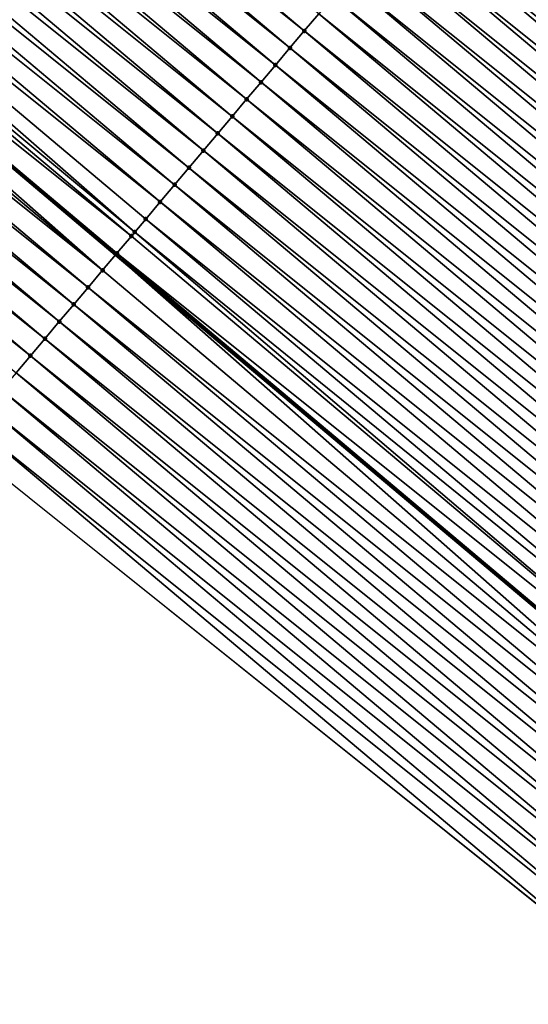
# Model space of a CAD drawing. Header units: feet. Extents: x 2007189 to 2022806, y 818621 to 837694.
# Tile 392 of 656: x 2016824 to 2016835, y 819046 to 819068. Entities that reach past the tile are written whole.
import ezdxf

# ---------------------------------------------------------------- set-up
doc = ezdxf.new("R2010")
doc.units = ezdxf.units.FT
doc.header["$MEASUREMENT"] = 0
for name, color, linetype, lineweight in [('EP_Travel Lane', 172, 'Continuous', 53), ('Road Shots', 141, 'Continuous', 100), ('Road X-Section', 40, 'Continuous', 13)]:
    doc.layers.add(name, color=color, linetype=linetype, lineweight=lineweight)
doc.layers.add('I-77-MM17-21_SB-Surface-Border', color=7, linetype='Continuous')
doc.layers.add('I-77-MM17-21_SB-Surface-TIN', color=7, linetype='Continuous')

msp = doc.modelspace()

# ---------------------------------------------------------------- linework, layer by layer
at = {"layer": 'EP_Travel Lane'}
msp.add_polyline3d([(2016733.999429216, 819140.1034043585, 274.1678343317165), (2016749.296424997, 819127.221880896, 274.4294133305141), (2016764.59372578, 819114.3401005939, 274.6591212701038), (2016779.89070353, 819101.4585923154, 274.9225861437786), (2016795.18778303, 819088.576998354, 275.1754161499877), (2016810.484822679, 819075.6954379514, 275.4324137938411), (2016825.782035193, 819062.8137319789, 275.6713380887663), (2016841.079173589, 819049.9320884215, 275.9180162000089), (2016856.376299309, 819037.0504555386, 276.1660225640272), (2016871.673332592, 819024.1689004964, 276.4236824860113), (2016886.982882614, 819011.2875277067, 276.6819348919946), (2016902.308022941, 818998.4390243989, 276.9303344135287), (2016917.633320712, 818985.5903890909, 277.155754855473), (2016932.95899216, 818972.7414404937, 277.3266247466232), (2016948.284831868, 818959.8923508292, 277.4729298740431), (2016963.610795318, 818947.0431574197, 277.6011788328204), (2016978.936536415, 818934.1941504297, 277.7618819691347), (2016994.26224747, 818921.3451686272, 277.9269635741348), (2017009.587746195, 818908.4963648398, 278.12305330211), (2017024.913461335, 818895.6473796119, 278.287547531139), (2017040.259477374, 818882.7864861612, 278.4217461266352), (2017055.598698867, 818869.9530697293, 278.5670416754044), (2017070.938029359, 818857.1195621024, 278.6535262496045), (2017086.277400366, 818844.286020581, 278.7181300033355)], dxfattribs=at)
at = {"layer": 'I-77-MM17-21_SB-Surface-Border', "color": 3, "linetype": 'Continuous', "lineweight": -3}
msp.add_polyline3d([(2017085.954980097, 818843.9006351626, 278.6995043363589), (2017070.209611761, 818856.2489015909, 278.6138580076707), (2017054.652584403, 818868.8221821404, 278.51044431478), (2017039.253249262, 818881.5837598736, 278.3655220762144), (2017023.470538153, 818893.9304283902, 278.2235324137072), (2017007.420183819, 818905.9170554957, 278.0195860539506), (2016992.481850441, 818919.2264905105, 277.8362537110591), (2016977.717256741, 818932.7433000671, 277.7066960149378), (2016961.341886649, 818944.3440322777, 277.5491763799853), (2016947.274771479, 818958.6908833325, 277.4580087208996), (2016932.596480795, 818972.3101950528, 277.3185388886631), (2016915.047826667, 818982.5151392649, 277.131746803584), (2016900.012915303, 818995.7091841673, 276.9102384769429), (2016884.092850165, 819007.8499312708, 276.6463734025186), (2016869.116902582, 819021.1336139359, 276.3774182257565), (2016853.500769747, 819033.6361956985, 276.1087442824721), (2016837.88433416, 819046.1390325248, 275.8717059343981), (2016822.268144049, 819058.6416625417, 275.6090141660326), (2016807.295925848, 819071.909341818, 275.3812706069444), (2016792.001816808, 819084.7944163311, 275.1261050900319), (2016777.351884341, 819098.4443676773, 274.8844872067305), (2016762.380124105, 819111.7116611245, 274.6088648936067), (2016746.441525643, 819123.8321223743, 274.3728565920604), (2016731.791721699, 819137.481965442, 274.1178048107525)], dxfattribs=at)
at = {"layer": 'I-77-MM17-21_SB-Surface-TIN', "color": 128, "linetype": 'Continuous', "lineweight": -3}
for points in [[(2016829.998194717, 819067.8202420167, 275.7786715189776), (2016814.704020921, 819080.7053710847, 275.5302791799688), (2016814.381950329, 819080.3229177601, 275.5216579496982)], [(2016829.998194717, 819067.8202420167, 275.7786715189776), (2016830.320262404, 819068.202697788, 275.787596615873), (2016814.704020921, 819080.7053710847, 275.5302791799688)], [(2016829.676128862, 819067.4377847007, 275.7695547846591), (2016814.381950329, 819080.3229177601, 275.5216579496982), (2016814.059883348, 819079.9404613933, 275.5126592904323)], [(2016829.676128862, 819067.4377847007, 275.7695547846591), (2016829.998194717, 819067.8202420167, 275.7786715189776), (2016814.381950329, 819080.3229177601, 275.5216579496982)], [(2016829.354065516, 819067.055325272, 275.760175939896), (2016814.059883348, 819079.9404613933, 275.5126592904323), (2016813.737819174, 819079.5580026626, 275.5033673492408)], [(2016829.354065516, 819067.055325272, 275.760175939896), (2016829.676128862, 819067.4377847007, 275.7695547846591), (2016814.059883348, 819079.9404613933, 275.5126592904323)], [(2016829.032003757, 819066.672864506, 275.7506311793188), (2016813.737819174, 819079.5580026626, 275.5033673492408), (2016813.415755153, 819079.1755438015, 275.4940592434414)], [(2016829.032003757, 819066.672864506, 275.7506311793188), (2016829.354065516, 819067.055325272, 275.760175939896), (2016813.737819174, 819079.5580026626, 275.5033673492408)], [(2016828.709945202, 819066.2904010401, 275.7407514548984), (2016813.415755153, 819079.1755438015, 275.4940592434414), (2016813.093689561, 819078.793086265, 275.4849154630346)], [(2016828.709945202, 819066.2904010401, 275.7407514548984), (2016829.032003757, 819066.672864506, 275.7506311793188), (2016813.415755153, 819079.1755438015, 275.4940592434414)], [(2016828.387887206, 819065.9079371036, 275.7308133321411), (2016813.093689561, 819078.793086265, 275.4849154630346), (2016812.771617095, 819078.4106345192, 275.4764901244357)], [(2016828.387887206, 819065.9079371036, 275.7308133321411), (2016828.709945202, 819066.2904010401, 275.7407514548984), (2016813.093689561, 819078.793086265, 275.4849154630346)], [(2016828.065827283, 819065.5254747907, 275.721076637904), (2016812.771617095, 819078.4106345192, 275.4764901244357), (2016812.449541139, 819078.028185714, 275.4684296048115)], [(2016828.065827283, 819065.5254747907, 275.721076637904), (2016828.387887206, 819065.9079371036, 275.7308133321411), (2016812.771617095, 819078.4106345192, 275.4764901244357)], [(2016827.743765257, 819065.1430142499, 275.7115598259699), (2016812.449541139, 819078.028185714, 275.4684296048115), (2016812.12746419, 819077.6457377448, 275.4604728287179)], [(2016827.743765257, 819065.1430142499, 275.7115598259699), (2016828.065827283, 819065.5254747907, 275.721076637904), (2016812.449541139, 819078.028185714, 275.4684296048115)], [(2016827.421702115, 819064.7605546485, 275.7021595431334), (2016812.12746419, 819077.6457377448, 275.4604728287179), (2016811.805385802, 819077.2632909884, 275.4526664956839)], [(2016827.421702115, 819064.7605546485, 275.7021595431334), (2016827.743765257, 819065.1430142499, 275.7115598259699), (2016812.12746419, 819077.6457377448, 275.4604728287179)], [(2016827.099635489, 819064.3780979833, 275.6931235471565), (2016811.805385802, 819077.2632909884, 275.4526664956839), (2016811.483305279, 819076.8808460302, 275.4450832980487)], [(2016827.099635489, 819064.3780979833, 275.6931235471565), (2016827.421702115, 819064.7605546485, 275.7021595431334), (2016811.805385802, 819077.2632909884, 275.4526664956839)], [(2016826.777559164, 819063.9956494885, 275.6851012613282), (2016811.483305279, 819076.8808460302, 275.4450832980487), (2016811.161214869, 819076.4984094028, 275.4385336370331)], [(2016826.777559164, 819063.9956494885, 275.6851012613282), (2016827.099635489, 819064.3780979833, 275.6931235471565), (2016811.483305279, 819076.8808460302, 275.4450832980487)], [(2016826.20850216, 819063.3200009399, 275.6748598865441), (2016811.161214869, 819076.4984094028, 275.4385336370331), (2016810.839103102, 819076.1159907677, 275.4342162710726)], [(2016826.20850216, 819063.3200009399, 275.6748598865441), (2016826.455469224, 819063.6132124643, 275.678502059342), (2016811.161214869, 819076.4984094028, 275.4385336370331)], [(2016826.455469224, 819063.6132124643, 275.678502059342), (2016826.777559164, 819063.9956494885, 275.6851012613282), (2016811.161214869, 819076.4984094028, 275.4385336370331)], [(2016826.133358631, 819063.2307928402, 275.6740616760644), (2016810.839103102, 819076.1159907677, 275.4342162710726), (2016810.516967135, 819075.7335925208, 275.4324283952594)], [(2016826.133358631, 819063.2307928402, 275.6740616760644), (2016826.20850216, 819063.3200009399, 275.6748598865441), (2016810.839103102, 819076.1159907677, 275.4342162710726)], [(2016825.489096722, 819062.4659879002, 275.6694374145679), (2016810.484822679, 819075.6954379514, 275.4324137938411), (2016810.194815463, 819075.3512075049, 275.4322820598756)], [(2016810.516967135, 819075.7335925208, 275.4324283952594), (2016810.484822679, 819075.6954379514, 275.4324137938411), (2016825.782035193, 819062.8137319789, 275.6713380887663)], [(2016825.489096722, 819062.4659879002, 275.6694374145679), (2016825.782035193, 819062.8137319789, 275.6713380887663), (2016810.484822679, 819075.6954379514, 275.4324137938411)], [(2016825.811229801, 819062.8483885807, 275.6715275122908), (2016810.516967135, 819075.7335925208, 275.4324283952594), (2016825.782035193, 819062.8137319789, 275.6713380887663)], [(2016825.811229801, 819062.8483885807, 275.6715275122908), (2016826.133358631, 819063.2307928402, 275.6740616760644), (2016810.516967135, 819075.7335925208, 275.4324283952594)], [(2016825.489096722, 819062.4659879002, 275.6694374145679), (2016810.194815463, 819075.3512075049, 275.4322820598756), (2016809.87267759, 819074.9688108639, 275.4306934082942)], [(2016825.166969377, 819062.0835823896, 275.6667480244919), (2016809.87267759, 819074.9688108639, 275.4306934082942), (2016809.550557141, 819074.5863995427, 275.4272834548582)], [(2016825.166969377, 819062.0835823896, 275.6667480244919), (2016825.489096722, 819062.4659879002, 275.6694374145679), (2016809.87267759, 819074.9688108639, 275.4306934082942)], [(2016824.844854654, 819061.701166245, 275.6627393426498), (2016809.550557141, 819074.5863995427, 275.4272834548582), (2016809.228455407, 819074.2039724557, 275.421917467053)], [(2016824.844854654, 819061.701166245, 275.6627393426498), (2016825.166969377, 819062.0835823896, 275.6667480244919), (2016809.550557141, 819074.5863995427, 275.4272834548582)], [(2016824.522752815, 819061.3187392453, 275.6573838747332), (2016809.228455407, 819074.2039724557, 275.421917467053), (2016808.906365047, 819073.8215357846, 275.41536241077)], [(2016824.522752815, 819061.3187392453, 275.6573838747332), (2016824.844854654, 819061.701166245, 275.6627393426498), (2016809.228455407, 819074.2039724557, 275.421917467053)], [(2016824.200658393, 819060.9363059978, 275.6512532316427), (2016808.906365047, 819073.8215357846, 275.41536241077), (2016808.584277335, 819073.439096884, 275.408530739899)], [(2016824.200658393, 819060.9363059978, 275.6512532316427), (2016824.522752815, 819061.3187392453, 275.6573838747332), (2016808.906365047, 819073.8215357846, 275.41536241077)], [(2016850.445521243, 819061.0543465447, 276.1625788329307), (2016835.151210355, 819073.9395911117, 275.9285142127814), (2016834.829156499, 819073.5571236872, 275.918143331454)], [(2016823.878567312, 819060.5538699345, 275.644773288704), (2016808.584277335, 819073.439096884, 275.408530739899), (2016808.262190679, 819073.056657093, 275.4015885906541)], [(2016823.878567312, 819060.5538699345, 275.644773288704), (2016824.200658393, 819060.9363059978, 275.6512532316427), (2016808.584277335, 819073.439096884, 275.408530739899)], [(2016850.123454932, 819060.6718896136, 276.153509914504), (2016834.829156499, 819073.5571236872, 275.918143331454), (2016834.507107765, 819073.1746519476, 275.9072371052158)], [(2016850.123454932, 819060.6718896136, 276.153509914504), (2016850.445521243, 819061.0543465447, 276.1625788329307), (2016834.829156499, 819073.5571236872, 275.918143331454)], [(2016849.801388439, 819060.289432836, 276.1444600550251), (2016834.507107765, 819073.1746519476, 275.9072371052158), (2016834.185064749, 819072.7921753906, 275.8957332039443)], [(2016849.801388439, 819060.289432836, 276.1444600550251), (2016850.123454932, 819060.6718896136, 276.153509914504), (2016834.507107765, 819073.1746519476, 275.9072371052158)], [(2016823.556478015, 819060.1714323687, 275.6381069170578), (2016823.878567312, 819060.5538699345, 275.644773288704), (2016808.262190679, 819073.056657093, 275.4015885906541)], [(2016849.479322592, 819059.9069755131, 276.135342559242), (2016834.185064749, 819072.7921753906, 275.8957332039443), (2016833.863015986, 819072.4097034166, 275.8848166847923)], [(2016849.479322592, 819059.9069755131, 276.135342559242), (2016849.801388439, 819060.289432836, 276.1444600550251), (2016834.185064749, 819072.7921753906, 275.8957332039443)], [(2016833.540961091, 819072.0272371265, 275.8745677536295), (2016849.157257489, 819059.5245173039, 276.1261339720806), (2016833.863015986, 819072.4097034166, 275.8848166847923)], [(2016849.479322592, 819059.9069755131, 276.135342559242), (2016833.863015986, 819072.4097034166, 275.8848166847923), (2016849.157257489, 819059.5245173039, 276.1261339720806)], [(2016848.835185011, 819059.1420658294, 276.1177231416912), (2016833.540961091, 819072.0272371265, 275.8745677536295), (2016833.218890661, 819071.6447836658, 275.8659293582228)], [(2016848.835185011, 819059.1420658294, 276.1177231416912), (2016849.157257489, 819059.5245173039, 276.1261339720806), (2016833.540961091, 819072.0272371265, 275.8745677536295)], [(2016848.513107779, 819058.759618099, 276.1097957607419), (2016833.218890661, 819071.6447836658, 275.8659293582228), (2016832.896817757, 819071.2623322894, 275.8575495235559)], [(2016848.513107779, 819058.759618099, 276.1097957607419), (2016848.835185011, 819059.1420658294, 276.1177231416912), (2016833.218890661, 819071.6447836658, 275.8659293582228)], [(2016848.191030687, 819058.3771702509, 276.1018537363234), (2016832.896817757, 819071.2623322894, 275.8575495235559), (2016832.574743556, 819070.8798820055, 275.8493052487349)], [(2016848.191030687, 819058.3771702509, 276.1018537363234), (2016848.513107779, 819058.759618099, 276.1097957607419), (2016832.896817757, 819071.2623322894, 275.8575495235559)], [(2016847.86896457, 819057.994713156, 276.0927645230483), (2016832.574743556, 819070.8798820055, 275.8493052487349), (2016832.25267533, 819070.497426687, 275.8404363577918)], [(2016847.86896457, 819057.994713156, 276.0927645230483), (2016848.191030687, 819058.3771702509, 276.1018537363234), (2016832.574743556, 819070.8798820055, 275.8493052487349)], [(2016847.546903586, 819057.612251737, 276.0831388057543), (2016832.25267533, 819070.497426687, 275.8404363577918), (2016831.93060683, 819070.1149716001, 275.831596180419)], [(2016847.546903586, 819057.612251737, 276.0831388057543), (2016847.86896457, 819057.994713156, 276.0927645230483), (2016832.25267533, 819070.497426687, 275.8404363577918)], [(2016847.224840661, 819057.229791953, 276.0737159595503), (2016831.93060683, 819070.1149716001, 275.831596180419), (2016831.608538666, 819069.7325162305, 275.8227209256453)], [(2016847.224840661, 819057.229791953, 276.0737159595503), (2016847.546903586, 819057.612251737, 276.0831388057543), (2016831.93060683, 819070.1149716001, 275.831596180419)], [(2016846.902774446, 819056.847334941, 276.0646370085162), (2016831.608538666, 819069.7325162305, 275.8227209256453), (2016831.28646905, 819069.3500620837, 275.8139973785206)], [(2016846.902774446, 819056.847334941, 276.0646370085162), (2016847.224840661, 819057.229791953, 276.0737159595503), (2016831.608538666, 819069.7325162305, 275.8227209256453)], [(2016846.580700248, 819056.4648846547, 276.0563925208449), (2016831.28646905, 819069.3500620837, 275.8139973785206), (2016830.964399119, 819068.9676082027, 275.8053068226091)], [(2016846.580700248, 819056.4648846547, 276.0563925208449), (2016846.902774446, 819056.847334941, 276.0646370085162), (2016831.28646905, 819069.3500620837, 275.8139973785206)], [(2016846.25862454, 819056.0824356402, 276.0483057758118), (2016830.964399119, 819068.9676082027, 275.8053068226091), (2016830.642330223, 819068.5851534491, 275.7965080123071)], [(2016846.25862454, 819056.0824356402, 276.0483057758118), (2016846.580700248, 819056.4648846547, 276.0563925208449), (2016830.964399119, 819068.9676082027, 275.8053068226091)], [(2016845.936549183, 819055.6999863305, 276.0401824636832), (2016830.642330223, 819068.5851534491, 275.7965080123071), (2016830.320262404, 819068.202697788, 275.787596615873)], [(2016845.936549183, 819055.6999863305, 276.0401824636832), (2016846.25862454, 819056.0824356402, 276.0483057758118), (2016830.642330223, 819068.5851534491, 275.7965080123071)], [(2016845.614475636, 819055.317535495, 276.0318698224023), (2016830.320262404, 819068.202697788, 275.787596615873), (2016829.998194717, 819067.8202420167, 275.7786715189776)], [(2016845.614475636, 819055.317535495, 276.0318698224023), (2016845.936549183, 819055.6999863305, 276.0401824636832), (2016830.320262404, 819068.202697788, 275.787596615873)], [(2016845.292407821, 819054.9350798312, 276.0229581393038), (2016829.998194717, 819067.8202420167, 275.7786715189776), (2016829.676128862, 819067.4377847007, 275.7695547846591)], [(2016845.292407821, 819054.9350798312, 276.0229581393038), (2016845.614475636, 819055.317535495, 276.0318698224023), (2016829.998194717, 819067.8202420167, 275.7786715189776)], [(2016844.970343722, 819054.5526210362, 276.0136579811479), (2016829.676128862, 819067.4377847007, 275.7695547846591), (2016829.354065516, 819067.055325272, 275.760175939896)], [(2016844.970343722, 819054.5526210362, 276.0136579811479), (2016845.292407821, 819054.9350798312, 276.0229581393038), (2016829.676128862, 819067.4377847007, 275.7695547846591)], [(2016844.648284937, 819054.1701577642, 276.0038023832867), (2016829.354065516, 819067.055325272, 275.760175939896), (2016829.032003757, 819066.672864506, 275.7506311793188)], [(2016844.648284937, 819054.1701577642, 276.0038023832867), (2016844.970343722, 819054.5526210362, 276.0136579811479), (2016829.354065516, 819067.055325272, 275.760175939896)], [(2016844.326226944, 819053.7876938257, 275.9938640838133), (2016829.032003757, 819066.672864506, 275.7506311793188), (2016828.709945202, 819066.2904010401, 275.7407514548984)], [(2016844.326226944, 819053.7876938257, 275.9938640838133), (2016844.648284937, 819054.1701577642, 276.0038023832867), (2016829.032003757, 819066.672864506, 275.7506311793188)], [(2016844.004169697, 819053.4052292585, 275.983847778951), (2016828.709945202, 819066.2904010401, 275.7407514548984), (2016828.387887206, 819065.9079371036, 275.7308133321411)], [(2016844.004169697, 819053.4052292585, 275.983847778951), (2016844.326226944, 819053.7876938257, 275.9938640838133), (2016828.709945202, 819066.2904010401, 275.7407514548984)], [(2016843.682112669, 819053.0227645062, 275.9738085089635), (2016828.387887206, 819065.9079371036, 275.7308133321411), (2016828.065827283, 819065.5254747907, 275.721076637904)], [(2016843.682112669, 819053.0227645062, 275.9738085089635), (2016844.004169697, 819053.4052292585, 275.983847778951), (2016828.387887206, 819065.9079371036, 275.7308133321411)], [(2016843.360050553, 819052.6403040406, 275.964301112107), (2016828.065827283, 819065.5254747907, 275.721076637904), (2016827.743765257, 819065.1430142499, 275.7115598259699)], [(2016843.360050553, 819052.6403040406, 275.964301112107), (2016843.682112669, 819053.0227645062, 275.9738085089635), (2016828.065827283, 819065.5254747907, 275.721076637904)], [(2016843.037985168, 819052.2578463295, 275.9551354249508), (2016827.743765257, 819065.1430142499, 275.7115598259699), (2016827.421702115, 819064.7605546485, 275.7021595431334)], [(2016843.037985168, 819052.2578463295, 275.9551354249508), (2016843.360050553, 819052.6403040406, 275.964301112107), (2016827.743765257, 819065.1430142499, 275.7115598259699)], [(2016842.71591791, 819051.8753901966, 275.9461655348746), (2016827.421702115, 819064.7605546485, 275.7021595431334), (2016827.099635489, 819064.3780979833, 275.6931235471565)], [(2016842.71591791, 819051.8753901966, 275.9461655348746), (2016843.037985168, 819052.2578463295, 275.9551354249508), (2016827.421702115, 819064.7605546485, 275.7021595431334)], [(2016842.3938458, 819051.4929381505, 275.937702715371), (2016827.099635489, 819064.3780979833, 275.6931235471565), (2016826.777559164, 819063.9956494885, 275.6851012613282)], [(2016842.3938458, 819051.4929381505, 275.937702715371), (2016842.71591791, 819051.8753901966, 275.9461655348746), (2016827.099635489, 819064.3780979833, 275.6931235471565)], [(2016842.071765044, 819051.1104933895, 275.9301437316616), (2016826.777559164, 819063.9956494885, 275.6851012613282), (2016826.455469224, 819063.6132124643, 275.678502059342)], [(2016842.071765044, 819051.1104933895, 275.9301437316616), (2016842.3938458, 819051.4929381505, 275.937702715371), (2016826.777559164, 819063.9956494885, 275.6851012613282)], [(2016841.749672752, 819050.728058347, 275.9237904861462), (2016826.455469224, 819063.6132124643, 275.678502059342), (2016826.20850216, 819063.3200009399, 275.6748598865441)], [(2016841.749672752, 819050.728058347, 275.9237904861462), (2016842.071765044, 819051.1104933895, 275.9301437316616), (2016826.455469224, 819063.6132124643, 275.678502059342)], [(2016841.427558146, 819050.3456421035, 275.9197695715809), (2016826.20850216, 819063.3200009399, 275.6748598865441), (2016826.133358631, 819063.2307928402, 275.6740616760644)], [(2016841.427558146, 819050.3456421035, 275.9197695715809), (2016841.749672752, 819050.728058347, 275.9237904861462), (2016826.20850216, 819063.3200009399, 275.6748598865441)], [(2016841.427558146, 819050.3456421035, 275.9197695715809), (2016826.133358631, 819063.2307928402, 275.6740616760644), (2016825.811229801, 819062.8483885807, 275.6715275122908)], [(2016840.783270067, 819049.5808592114, 275.9178808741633), (2016825.782035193, 819062.8137319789, 275.6713380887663), (2016825.489096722, 819062.4659879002, 275.6694374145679)], [(2016825.811229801, 819062.8483885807, 275.6715275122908), (2016825.782035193, 819062.8137319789, 275.6713380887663), (2016841.079173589, 819049.9320884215, 275.9180162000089)], [(2016840.783270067, 819049.5808592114, 275.9178808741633), (2016841.079173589, 819049.9320884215, 275.9180162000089), (2016825.782035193, 819062.8137319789, 275.6713380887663)], [(2016841.105421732, 819049.9632442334, 275.9180282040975), (2016825.811229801, 819062.8483885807, 275.6715275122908), (2016841.079173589, 819049.9320884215, 275.9180162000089)], [(2016841.105421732, 819049.9632442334, 275.9180282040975), (2016841.427558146, 819050.3456421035, 275.9197695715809), (2016825.811229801, 819062.8483885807, 275.6715275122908)], [(2016840.783270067, 819049.5808592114, 275.9178808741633), (2016825.489096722, 819062.4659879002, 275.6694374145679), (2016825.166969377, 819062.0835823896, 275.6667480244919)], [(2016840.46111866, 819049.1984739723, 275.9177066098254), (2016825.166969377, 819062.0835823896, 275.6667480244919), (2016824.844854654, 819061.701166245, 275.6627393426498)], [(2016840.46111866, 819049.1984739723, 275.9177066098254), (2016840.783270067, 819049.5808592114, 275.9178808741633), (2016825.166969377, 819062.0835823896, 275.6667480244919)], [(2016840.138984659, 819048.8160740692, 275.9157130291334), (2016824.844854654, 819061.701166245, 275.6627393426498), (2016824.522752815, 819061.3187392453, 275.6573838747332)], [(2016840.138984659, 819048.8160740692, 275.9157130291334), (2016840.46111866, 819049.1984739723, 275.9177066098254), (2016824.844854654, 819061.701166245, 275.6627393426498)], [(2016839.816868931, 819048.4336587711, 275.911809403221), (2016824.522752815, 819061.3187392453, 275.6573838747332), (2016824.200658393, 819060.9363059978, 275.6512532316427)], [(2016839.816868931, 819048.4336587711, 275.911809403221), (2016840.138984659, 819048.8160740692, 275.9157130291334), (2016824.522752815, 819061.3187392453, 275.6573838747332)], [(2016839.494768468, 819048.0512306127, 275.9063102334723), (2016824.200658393, 819060.9363059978, 275.6512532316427), (2016823.878567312, 819060.5538699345, 275.644773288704)], [(2016839.494768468, 819048.0512306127, 275.9063102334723), (2016839.816868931, 819048.4336587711, 275.911809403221), (2016824.200658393, 819060.9363059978, 275.6512532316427)], [(2016839.172676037, 819047.668795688, 275.8999716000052), (2016823.878567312, 819060.5538699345, 275.644773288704), (2016823.556478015, 819060.1714323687, 275.6381069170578)], [(2016839.172676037, 819047.668795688, 275.8999716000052), (2016839.494768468, 819048.0512306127, 275.9063102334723), (2016823.878567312, 819060.5538699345, 275.644773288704)], [(2016838.850588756, 819047.2863564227, 275.8930944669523), (2016823.556478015, 819060.1714323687, 275.6381069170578), (2016823.234390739, 819059.7889931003, 275.6312292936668)], [(2016838.850588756, 819047.2863564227, 275.8930944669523), (2016839.172676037, 819047.668795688, 275.8999716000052), (2016823.556478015, 819060.1714323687, 275.6381069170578)], [(2016838.528503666, 819046.9039153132, 275.8859884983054), (2016823.234390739, 819059.7889931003, 275.6312292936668), (2016822.912305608, 819059.4065520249, 275.6241275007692)], [(2016838.528503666, 819046.9039153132, 275.8859884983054), (2016838.850588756, 819047.2863564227, 275.8930944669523), (2016823.234390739, 819059.7889931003, 275.6312292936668)], [(2016838.206418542, 819046.5214742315, 275.8788859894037), (2016822.912305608, 819059.4065520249, 275.6241275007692), (2016822.59022352, 819059.0241083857, 275.6167076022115)], [(2016838.206418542, 819046.5214742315, 275.8788859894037), (2016838.528503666, 819046.9039153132, 275.8859884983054), (2016822.912305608, 819059.4065520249, 275.6241275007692)], [(2016837.88433416, 819046.1390325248, 275.8717059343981), (2016822.59022352, 819059.0241083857, 275.6167076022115), (2016822.268144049, 819058.6416625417, 275.6090141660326)], [(2016837.88433416, 819046.1390325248, 275.8717059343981), (2016838.206418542, 819046.5214742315, 275.8788859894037), (2016822.59022352, 819059.0241083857, 275.6167076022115)]]:
    msp.add_3dface(points, dxfattribs=at)
at = {"layer": 'Road Shots', "lineweight": 100}
for p in [(2016829.998194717, 819067.8202420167, 275.7786715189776), (2016829.676128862, 819067.4377847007, 275.7695547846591), (2016829.354065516, 819067.055325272, 275.760175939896), (2016829.032003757, 819066.672864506, 275.7506311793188), (2016828.709945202, 819066.2904010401, 275.7407514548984), (2016828.387887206, 819065.9079371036, 275.7308133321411), (2016828.065827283, 819065.5254747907, 275.721076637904), (2016827.743765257, 819065.1430142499, 275.7115598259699), (2016827.421702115, 819064.7605546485, 275.7021595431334), (2016827.099635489, 819064.3780979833, 275.6931235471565), (2016826.777559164, 819063.9956494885, 275.6851012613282), (2016826.455469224, 819063.6132124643, 275.678502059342), (2016826.20850216, 819063.3200009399, 275.6748598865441), (2016826.133358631, 819063.2307928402, 275.6740616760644), (2016825.811229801, 819062.8483885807, 275.6715275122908), (2016825.489096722, 819062.4659879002, 275.6694374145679), (2016825.166969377, 819062.0835823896, 275.6667480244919), (2016824.844854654, 819061.701166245, 275.6627393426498), (2016824.522752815, 819061.3187392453, 275.6573838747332), (2016824.200658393, 819060.9363059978, 275.6512532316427), (2016823.878567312, 819060.5538699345, 275.644773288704)]:
    msp.add_point(p, dxfattribs=at)
at = {"layer": 'Road X-Section', "extrusion": (0.7647078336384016, -0.6442557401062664, 0.01250881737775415), "elevation": 1014600.003674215, "flags": 128}
msp.add_lwpolyline([(1925871.057037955, -12416.32596066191), (1925870.557037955, -12416.30865883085), (1925870.057037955, -12416.29974640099), (1925869.98186734, -12416.29949370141), (1925869.646914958, -12416.30180720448), (1925869.557037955, -12416.30325368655), (1925869.057037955, -12416.31408208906), (1925868.557037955, -12416.32686343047), (1925868.057037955, -12416.33960037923), (1925867.557037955, -12416.35141410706), (1925867.057037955, -12416.36211545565), (1925866.557037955, -12416.37189255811), (1925866.057037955, -12416.38111412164), (1925865.557037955, -12416.38995261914), (1925865.057037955, -12416.39872183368), (1925864.557037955, -12416.40782579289), (1925864.057037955, -12416.41705982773), (1925863.557037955, -12416.42635536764), (1925863.057037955, -12416.43648176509), (1925862.557037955, -12416.44727682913), (1925862.057037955, -12416.45814244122), (1925861.557037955, -12416.46878689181), (1925861.057037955, -12416.4790635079), (1925860.557037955, -12416.48908842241), (1925860.057037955, -12416.4994601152), (1925859.557037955, -12416.51036719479), (1925859.057037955, -12416.52187199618), (1925858.557037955, -12416.53278936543), (1925858.057037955, -12416.54303910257), (1925857.557037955, -12416.55167817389), (1925857.057037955, -12416.56005866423), (1925856.557037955, -12416.56830358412), (1925856.057037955, -12416.57717316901), (1925855.557037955, -12416.58601403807), (1925855.057037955, -12416.59488998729), (1925854.557037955, -12416.60361421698), (1925854.057037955, -12416.61230545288), (1925853.557037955, -12416.62110495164), (1925853.057037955, -12416.63001704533), (1925852.557037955, -12416.63894284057), (1925852.057037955, -12416.64806028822), (1925851.557037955, -12416.65743986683), (1925851.057037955, -12416.66698537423), (1925850.557037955, -12416.67686587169), (1925850.057037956, -12416.68680477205), (1925849.557037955, -12416.69654222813), (1925849.057037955, -12416.7060597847), (1925848.557037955, -12416.71546080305), (1925848.057037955, -12416.72449750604), (1925847.557037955, -12416.73252041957), (1925847.057037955, -12416.73912013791), (1925846.673676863, -12416.74276259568), (1925846.557037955, -12416.74356086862), (1925846.057037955, -12416.74609523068), (1925845.557037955, -12416.74818549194), (1925845.057037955, -12416.75087509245), (1925844.557037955, -12416.75488408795), (1925844.057037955, -12416.7602399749), (1925843.557037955, -12416.76637109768), (1925843.057037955, -12416.77285154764), (1925842.557037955, -12416.77951844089), (1925842.057037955, -12416.78639660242), (1925841.557037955, -12416.79349895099), (1925841.057037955, -12416.80091943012), (1925840.557037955, -12416.80861346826)], dxfattribs=at)

doc.saveas('drawing.dxf')
